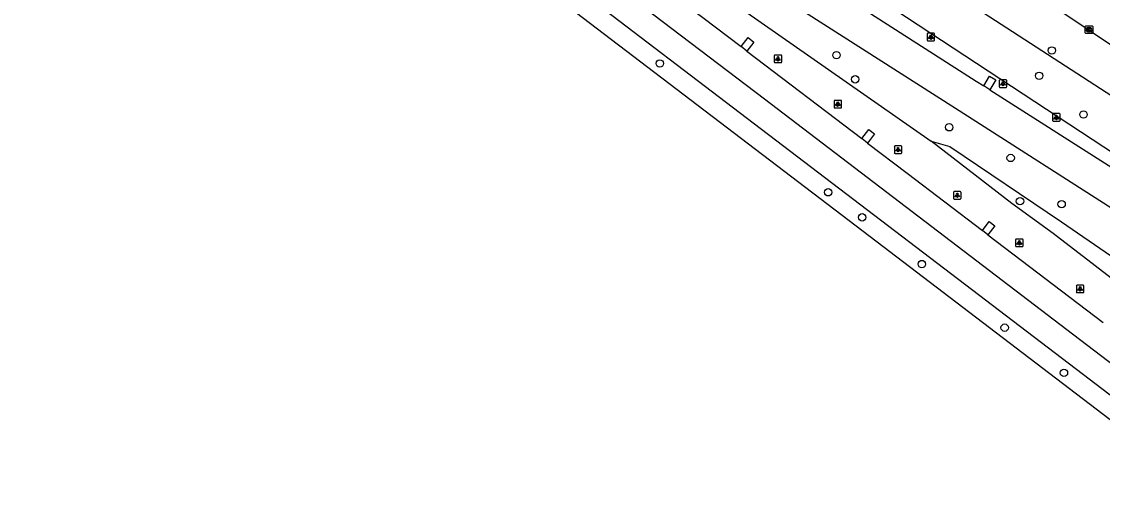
# Model space of a CAD drawing. Extents: x 158352 to 159489, y 383828 to 384597.
# Drawn here: x 158599.6 to 158742.5, y 383931.8 to 383993.3 of the extents above; entities that cross this region are included whole.
import ezdxf

# ---------------------------------------------------------------- set-up
doc = ezdxf.new("R2010")
doc.units = 0
for name, color, linetype in [('IMGEO_Berm_groen', 7, 'Continuous'), ('IMGEO_Boom', 7, 'Continuous'), ('IMGEO_Groenvoorziening', 7, 'Continuous'), ('IMGEO_Kolk', 7, 'Continuous'), ('IMGEO_Lichtpunt', 7, 'Continuous'), ('IMGEO_Rijbaan_lokaal_open', 7, 'Continuous'), ('IMGEO_Rijbaan_regionaal_gesloten', 7, 'Continuous')]:
    doc.layers.add(name, color=color, linetype=linetype)

msp = doc.modelspace()

# ---------------------------------------------------------------- linework, layer by layer
at = {"layer": 'IMGEO_Berm_groen'}
for points in [[(158809.73, 383931.93), (158795.98, 383941.78), (158765.87, 383961.56), (158707.36, 384000), (158677.93, 384018.32), (158661.74, 384028.58), (158651.48, 384034.67), (158626.96, 384050.11), (158614.38, 384057.86), (158613.62, 384057.18)], [(158659, 384020.06), (158719.87, 383977.55)], [(158878.55, 383856.55), (158792.14, 383922.13), (158736, 383965.35), (158730.55, 383969.3), (158719.87, 383977.55)], [(158719.87, 383977.55), (158722.36, 383976.82), (158737.12, 383966.87), (158761.64, 383950.03), (158810.03, 383915.93), (158827.2, 383905.39), (158846.56, 383892.22), (158863.93, 383878.37), (158875.47, 383869.52), (158882.92, 383862.99), (158886.79, 383863.48)]]:
    msp.add_lwpolyline(points, dxfattribs=at)
at = {"layer": 'IMGEO_Boom'}
for centre in [(158735.84, 383989.54), (158707.36, 383988.92), (158683.99, 383987.82), (158709.83, 383985.72), (158734.16, 383986.19), (158740.03, 383981.06), (158722.27, 383979.38), (158730.39, 383975.32), (158706.26, 383970.78), (158731.63, 383969.6), (158737.13, 383969.21), (158710.75, 383967.47), (158718.65, 383961.29), (158729.6, 383952.88), (158737.44, 383946.9)]:
    msp.add_circle(centre, 0.489, dxfattribs=at)
at = {"layer": 'IMGEO_Groenvoorziening'}
msp.add_lwpolyline([(158631, 384057.3), (158666.4, 384033.66), (158718.36, 384000), (158753.02, 383977.55), (158769.01, 383966.35)], dxfattribs=at)
at = {"layer": 'IMGEO_Kolk'}
for p, q in [((158740.32, 383992.79), (158741.18, 383992.79)), ((158740.25, 383991.86), (158740.25, 383992.71)), ((158741.18, 383991.78), (158740.32, 383991.78)), ((158740.74, 383992.56), (158740.76, 383992.56)), ((158740.76, 383992.01), (158740.74, 383992.01)), ((158741.25, 383992.71), (158741.25, 383991.86))]:
    msp.add_line(p, q, dxfattribs=at)
for points in [[(158740.32, 383992.79), (158741.18, 383992.79)], [(158740.25, 383991.86), (158740.25, 383992.71)], [(158741.18, 383991.78), (158740.32, 383991.78)], [(158740.57, 383992.48), (158740.69, 383992.48), (158740.69, 383992.33), (158740.82, 383992.48), (158740.99, 383992.48), (158740.84, 383992.33), (158740.99, 383992.08), (158740.84, 383992.08), (158740.76, 383992.25), (158740.69, 383992.18), (158740.69, 383992.08), (158740.57, 383992.08), (158740.57, 383992.48)], [(158741.25, 383992.71), (158741.25, 383991.86)]]:
    msp.add_lwpolyline(points, dxfattribs=at)
for centre, start, end in [((158740.33, 383992.71), 91.552, 178.448), ((158740.33, 383992.71), 91.552, 178.448), ((158741.17, 383992.71), 1.552, 88.448), ((158741.17, 383992.71), 1.552, 88.448), ((158740.33, 383991.86), 181.552, 268.448), ((158740.33, 383991.86), 181.552, 268.448), ((158741.17, 383991.86), 271.552, 358.448), ((158741.17, 383991.86), 271.552, 358.448)]:
    msp.add_arc(centre, 0.0765, start, end, dxfattribs=at)
for centre, major_axis, ratio, start_param, end_param in [((158740.74, 383992.28), (-0.387, 0.002), 0.722429, 4.712389, 7.853982), ((158740.76, 383992.28), (-0.39, 0.002), 0.717154, 1.570796, 4.712389)]:
    msp.add_ellipse(centre, major_axis=major_axis, ratio=ratio, start_param=start_param, end_param=end_param, dxfattribs=at)
at = {"layer": 'IMGEO_Lichtpunt'}
for p, q in [((158719.34, 383991.71), (158719.34, 383990.9)), ((158719.34, 383991.71), (158719.34, 383990.9)), ((158720.24, 383991.8), (158719.44, 383991.8)), ((158720.24, 383991.8), (158719.44, 383991.8)), ((158720.34, 383990.9), (158720.34, 383991.71)), ((158720.34, 383990.9), (158720.34, 383991.71)), ((158719.44, 383990.8), (158720.24, 383990.8)), ((158719.44, 383990.8), (158720.24, 383990.8)), ((158699.12, 383988.83), (158699.12, 383988.02)), ((158699.12, 383988.83), (158699.12, 383988.02)), ((158700.02, 383988.92), (158699.21, 383988.92)), ((158700.02, 383988.92), (158699.21, 383988.92)), ((158700.12, 383988.02), (158700.12, 383988.83)), ((158700.12, 383988.02), (158700.12, 383988.83)), ((158699.21, 383987.93), (158700.02, 383987.93)), ((158699.21, 383987.93), (158700.02, 383987.93)), ((158729.78, 383985.65), (158728.97, 383985.65)), ((158729.78, 383985.65), (158728.97, 383985.65)), ((158728.88, 383985.55), (158728.88, 383984.75)), ((158728.88, 383985.55), (158728.88, 383984.75)), ((158728.97, 383984.65), (158729.78, 383984.65)), ((158728.97, 383984.65), (158729.78, 383984.65)), ((158729.87, 383984.75), (158729.87, 383985.55)), ((158729.87, 383984.75), (158729.87, 383985.55)), ((158707.04, 383982.84), (158707.04, 383982.03)), ((158707.04, 383982.84), (158707.04, 383982.03)), ((158707.94, 383982.93), (158707.13, 383982.93)), ((158707.94, 383982.93), (158707.13, 383982.93)), ((158708.03, 383982.03), (158708.03, 383982.84)), ((158708.03, 383982.03), (158708.03, 383982.84)), ((158707.13, 383981.94), (158707.94, 383981.94)), ((158707.13, 383981.94), (158707.94, 383981.94)), ((158735.93, 383981.09), (158735.93, 383980.28)), ((158735.93, 383981.09), (158735.93, 383980.28)), ((158736.84, 383981.18), (158736.03, 383981.18)), ((158736.84, 383981.18), (158736.03, 383981.18)), ((158736.03, 383980.19), (158736.84, 383980.19)), ((158736.03, 383980.19), (158736.84, 383980.19)), ((158736.93, 383980.28), (158736.93, 383981.09)), ((158736.93, 383980.28), (158736.93, 383981.09)), ((158715.01, 383976.82), (158715.01, 383976.02)), ((158715.01, 383976.82), (158715.01, 383976.02)), ((158715.91, 383976.92), (158715.1, 383976.92)), ((158715.91, 383976.92), (158715.1, 383976.92)), ((158715.1, 383975.92), (158715.91, 383975.92)), ((158715.1, 383975.92), (158715.91, 383975.92)), ((158716, 383976.02), (158716, 383976.82)), ((158716, 383976.02), (158716, 383976.82)), ((158722.83, 383970.78), (158722.83, 383969.98)), ((158722.83, 383970.78), (158722.83, 383969.98)), ((158723.73, 383970.88), (158722.93, 383970.88)), ((158723.73, 383970.88), (158722.93, 383970.88)), ((158723.83, 383969.98), (158723.83, 383970.78)), ((158723.83, 383969.98), (158723.83, 383970.78)), ((158722.93, 383969.88), (158723.73, 383969.88)), ((158722.93, 383969.88), (158723.73, 383969.88)), ((158731.04, 383964.5), (158731.04, 383963.7)), ((158731.04, 383964.5), (158731.04, 383963.7)), ((158731.95, 383964.6), (158731.14, 383964.6)), ((158731.95, 383964.6), (158731.14, 383964.6)), ((158732.04, 383963.7), (158732.04, 383964.5)), ((158732.04, 383963.7), (158732.04, 383964.5)), ((158731.14, 383963.6), (158731.95, 383963.6)), ((158731.14, 383963.6), (158731.95, 383963.6)), ((158739.98, 383958.51), (158739.17, 383958.51)), ((158739.98, 383958.51), (158739.17, 383958.51)), ((158739.08, 383958.41), (158739.08, 383957.61)), ((158739.08, 383958.41), (158739.08, 383957.61)), ((158739.17, 383957.51), (158739.98, 383957.51)), ((158739.17, 383957.51), (158739.98, 383957.51)), ((158740.07, 383957.61), (158740.07, 383958.41)), ((158740.07, 383957.61), (158740.07, 383958.41))]:
    msp.add_line(p, q, dxfattribs=at)
for points in [[(158719.72, 383991.37), (158719.75, 383991.34), (158719.57, 383991.08), (158719.53, 383991.11), (158719.72, 383991.37)], [(158719.93, 383991.34), (158719.97, 383991.37), (158720.15, 383991.11), (158720.11, 383991.08), (158719.93, 383991.34)], [(158719.82, 383991.32), (158719.86, 383991.32), (158719.86, 383991), (158719.82, 383991), (158719.82, 383991.32)], [(158699.49, 383988.49), (158699.53, 383988.47), (158699.35, 383988.2), (158699.31, 383988.23), (158699.49, 383988.49)], [(158699.71, 383988.47), (158699.74, 383988.49), (158699.93, 383988.23), (158699.89, 383988.2), (158699.71, 383988.47)], [(158699.6, 383988.45), (158699.64, 383988.45), (158699.64, 383988.12), (158699.6, 383988.12), (158699.6, 383988.45)], [(158729.25, 383985.22), (158729.29, 383985.19), (158729.1, 383984.93), (158729.06, 383984.95), (158729.25, 383985.22)], [(158729.35, 383985.17), (158729.4, 383985.17), (158729.4, 383984.85), (158729.35, 383984.85), (158729.35, 383985.17)], [(158729.46, 383985.19), (158729.5, 383985.22), (158729.69, 383984.95), (158729.65, 383984.93), (158729.46, 383985.19)], [(158707.41, 383982.5), (158707.45, 383982.48), (158707.26, 383982.21), (158707.22, 383982.24), (158707.41, 383982.5)], [(158707.51, 383982.46), (158707.56, 383982.46), (158707.56, 383982.13), (158707.51, 383982.13), (158707.51, 383982.46)], [(158707.62, 383982.48), (158707.66, 383982.5), (158707.85, 383982.24), (158707.81, 383982.21), (158707.62, 383982.48)], [(158736.31, 383980.75), (158736.35, 383980.72), (158736.16, 383980.46), (158736.12, 383980.49), (158736.31, 383980.75)], [(158736.41, 383980.7), (158736.46, 383980.7), (158736.46, 383980.38), (158736.41, 383980.38), (158736.41, 383980.7)], [(158736.52, 383980.72), (158736.56, 383980.75), (158736.75, 383980.49), (158736.71, 383980.46), (158736.52, 383980.72)], [(158715.38, 383976.49), (158715.42, 383976.46), (158715.23, 383976.2), (158715.19, 383976.22), (158715.38, 383976.49)], [(158715.48, 383976.44), (158715.53, 383976.44), (158715.53, 383976.12), (158715.48, 383976.12), (158715.48, 383976.44)], [(158715.59, 383976.46), (158715.63, 383976.49), (158715.82, 383976.22), (158715.78, 383976.2), (158715.59, 383976.46)], [(158723.21, 383970.45), (158723.25, 383970.42), (158723.06, 383970.16), (158723.02, 383970.19), (158723.21, 383970.45)], [(158723.31, 383970.4), (158723.36, 383970.4), (158723.36, 383970.08), (158723.31, 383970.08), (158723.31, 383970.4)], [(158723.42, 383970.42), (158723.46, 383970.45), (158723.64, 383970.18), (158723.61, 383970.16), (158723.42, 383970.42)], [(158731.42, 383964.17), (158731.46, 383964.14), (158731.27, 383963.88), (158731.23, 383963.9), (158731.42, 383964.17)], [(158731.52, 383964.12), (158731.57, 383964.12), (158731.57, 383963.8), (158731.52, 383963.8), (158731.52, 383964.12)], [(158731.63, 383964.14), (158731.67, 383964.17), (158731.86, 383963.9), (158731.82, 383963.88), (158731.63, 383964.14)], [(158739.45, 383958.08), (158739.49, 383958.05), (158739.3, 383957.79), (158739.26, 383957.82), (158739.45, 383958.08)], [(158739.55, 383958.03), (158739.6, 383958.03), (158739.6, 383957.71), (158739.55, 383957.71), (158739.55, 383958.03)], [(158739.66, 383958.05), (158739.7, 383958.08), (158739.89, 383957.81), (158739.85, 383957.79), (158739.66, 383958.05)]]:
    msp.add_lwpolyline(points, dxfattribs=at)
for centre in [(158719.84, 383991.5), (158699.62, 383988.63), (158729.38, 383985.35), (158707.54, 383982.64), (158736.43, 383980.89), (158715.51, 383976.62), (158723.33, 383970.58), (158731.54, 383964.3), (158739.58, 383958.21)]:
    msp.add_circle(centre, 0.0994, dxfattribs=at)
for centre, start, end in [((158719.44, 383991.71), 90, 180), ((158719.44, 383991.71), 90, 180), ((158720.24, 383991.71), 0, 90), ((158720.24, 383991.71), 0, 90), ((158719.44, 383990.9), 180, 270), ((158719.44, 383990.9), 180, 270), ((158720.24, 383990.9), 270, 0), ((158720.24, 383990.9), 270, 360), ((158699.21, 383988.83), 90, 180), ((158699.21, 383988.83), 90, 180), ((158700.02, 383988.83), 0, 90), ((158700.02, 383988.83), 0, 90), ((158699.21, 383988.02), 180, 270), ((158699.21, 383988.02), 180, 270), ((158700.02, 383988.02), 270, 0), ((158700.02, 383988.02), 270, 360), ((158728.97, 383985.55), 90, 180), ((158728.97, 383985.55), 90, 180), ((158729.78, 383985.55), 0, 90), ((158729.78, 383985.55), 0, 90), ((158728.97, 383984.75), 180, 270), ((158728.97, 383984.75), 180, 270), ((158729.78, 383984.75), 270, 0), ((158729.78, 383984.75), 270, 360), ((158707.13, 383982.84), 90, 180), ((158707.13, 383982.84), 90, 180), ((158707.94, 383982.84), 0, 90), ((158707.94, 383982.84), 0, 90), ((158707.13, 383982.03), 180, 270), ((158707.13, 383982.03), 180, 270), ((158707.94, 383982.03), 270, 0), ((158707.94, 383982.03), 270, 360), ((158736.03, 383981.09), 90, 180), ((158736.03, 383981.09), 90, 180), ((158736.03, 383980.28), 180, 270), ((158736.03, 383980.28), 180, 270), ((158736.84, 383981.09), 0, 90), ((158736.84, 383981.09), 0, 90), ((158736.84, 383980.28), 270, 0), ((158736.84, 383980.28), 270, 360), ((158715.1, 383976.82), 90, 180), ((158715.1, 383976.82), 90, 180), ((158715.1, 383976.02), 180, 270), ((158715.1, 383976.02), 180, 270), ((158715.91, 383976.82), 0, 90), ((158715.91, 383976.82), 0, 90), ((158715.91, 383976.02), 270, 0), ((158715.91, 383976.02), 270, 360), ((158722.93, 383970.78), 90, 180), ((158722.93, 383970.78), 90, 180), ((158722.93, 383969.98), 180, 270), ((158722.93, 383969.98), 180, 270), ((158723.73, 383970.78), 0, 90), ((158723.73, 383970.78), 0, 90), ((158723.73, 383969.98), 270, 0), ((158723.73, 383969.98), 270, 360), ((158731.14, 383964.5), 90, 180), ((158731.14, 383964.5), 90, 180), ((158731.95, 383964.5), 0, 90), ((158731.95, 383964.5), 0, 90), ((158731.14, 383963.7), 180, 270), ((158731.14, 383963.7), 180, 270), ((158731.95, 383963.7), 270, 0), ((158731.95, 383963.7), 270, 360), ((158739.17, 383958.41), 90, 180), ((158739.17, 383958.41), 90, 180), ((158739.98, 383958.41), 0, 90), ((158739.98, 383958.41), 0, 90), ((158739.17, 383957.61), 180, 270), ((158739.17, 383957.61), 180, 270), ((158739.98, 383957.61), 270, 0), ((158739.98, 383957.61), 270, 360)]:
    msp.add_arc(centre, 0.0946, start, end, dxfattribs=at)
at = {"layer": 'IMGEO_Rijbaan_lokaal_open'}
for points in [[(158765.61, 383975.61), (158729.1, 384000), (158710.63, 384012.38)], [(158694.76, 383990.04), (158695.67, 383991.24), (158696.42, 383990.65), (158695.51, 383989.45)], [(158726.83, 383984.85), (158727.6, 383986.14), (158728.42, 383985.63), (158727.65, 383984.33)], [(158710.71, 383977.88), (158711.62, 383979.09), (158712.37, 383978.49), (158711.46, 383977.29)], [(158726.65, 383965.72), (158727.56, 383966.92), (158728.31, 383966.33), (158727.39, 383965.14)]]:
    msp.add_lwpolyline(points, dxfattribs=at)
at = {"layer": 'IMGEO_Rijbaan_regionaal_gesloten'}
for points in [[(158876.31, 383847.08), (158853.2, 383864.63), (158826.26, 383885.17), (158810.3, 383897.34), (158786.87, 383915.21), (158739.49, 383951.33), (158697.83, 383983.09), (158678.29, 383997.99), (158670.92, 384003.61), (158635.9, 384030.32), (158604.63, 384054.08)], [(158872.74, 383845.4), (158840.42, 383870.11), (158712.45, 383967.65), (158601.78, 384052)], [(158870.15, 383844.18), (158710.89, 383965.58), (158599.61, 384050.41)], [(158809.31, 383924.97), (158764.39, 383955.09), (158755.23, 383961.2), (158745.97, 383967.22), (158723.09, 383981.84), (158660.63, 384021.75)], [(158679.57, 384001.61), (158694.76, 383990.04)], [(158710.74, 383995.13), (158725.82, 383985.49), (158726.83, 383984.85)], [(158695.51, 383989.45), (158694.76, 383990.04)], [(158695.51, 383989.45), (158710.71, 383977.88)], [(158727.65, 383984.33), (158726.83, 383984.85)], [(158727.65, 383984.33), (158743.76, 383974.05)], [(158711.46, 383977.29), (158710.71, 383977.88)], [(158711.46, 383977.29), (158716.69, 383973.31), (158726.65, 383965.72)], [(158727.39, 383965.14), (158726.65, 383965.72)], [(158727.39, 383965.14), (158742.63, 383953.57)]]:
    msp.add_lwpolyline(points, dxfattribs=at)

doc.saveas('drawing.dxf')
